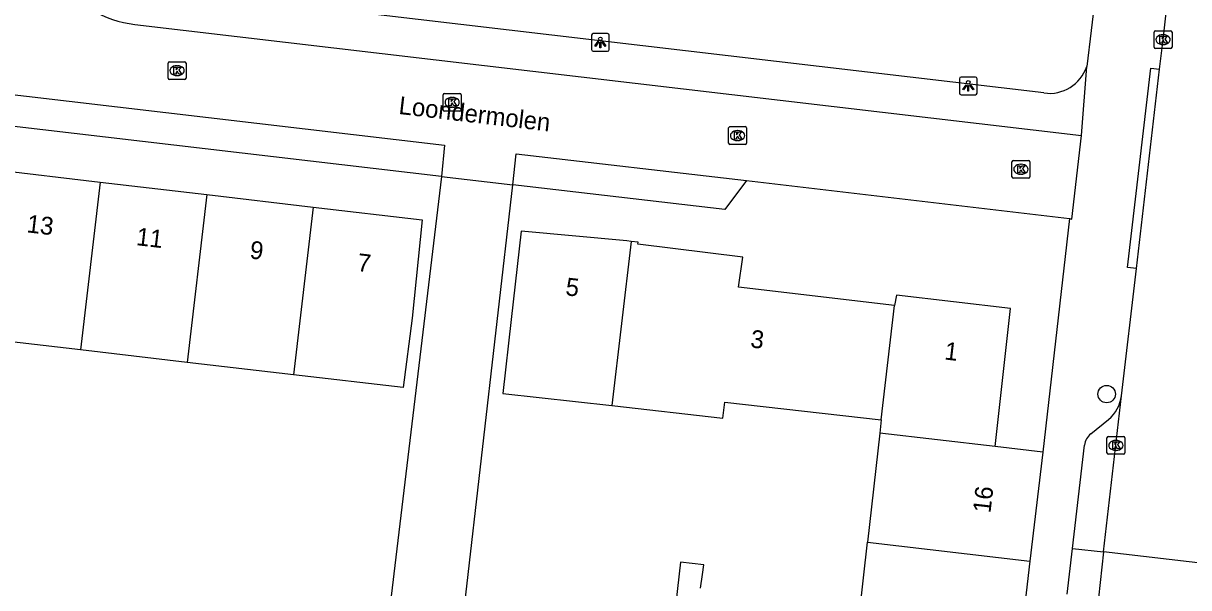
# Model space of a CAD drawing. Extents: x 161243 to 161752, y 384138 to 384885.
# Drawn here: x 161391.5 to 161457, y 384547.7 to 384579.4 of the extents above; entities that cross this region are included whole.
import ezdxf

# ---------------------------------------------------------------- set-up
doc = ezdxf.new("R2010")
doc.units = 0
for name, color, linetype in [('IMGEO_Boom', 7, 'Continuous'), ('IMGEO_Kolk', 7, 'Continuous'), ('IMGEO_Lichtpunt', 7, 'Continuous'), ('IMGEO_Openbare_ruimte_label', 7, 'Continuous'), ('IMGEO_Pand', 7, 'Continuous'), ('IMGEO_Pand_nummerreeks', 7, 'Continuous'), ('IMGEO_Parkeervlak_open', 7, 'Continuous'), ('IMGEO_Rijbaan_lokaal_open', 7, 'Continuous'), ('IMGEO_Voetpad_open', 7, 'Continuous')]:
    doc.layers.add(name, color=color, linetype=linetype)

msp = doc.modelspace()

# ---------------------------------------------------------------- linework, layer by layer
at = {"layer": 'IMGEO_Boom'}
msp.add_circle((161452.348, 384558.545), 0.489, dxfattribs=at)
at = {"layer": 'IMGEO_Kolk'}
for p, q in [((161455.019, 384578.036), (161455.019, 384578.888)), ((161455.094, 384578.962), (161455.946, 384578.962)), ((161455.507, 384578.742), (161455.532, 384578.742)), ((161456.02, 384578.888), (161456.02, 384578.036)), ((161455.946, 384577.962), (161455.094, 384577.962)), ((161455.53, 384578.182), (161455.505, 384578.182)), ((161399.615, 384576.294), (161399.615, 384577.146)), ((161399.69, 384577.22), (161400.542, 384577.22)), ((161400.103, 384577), (161400.128, 384577)), ((161400.616, 384577.146), (161400.616, 384576.294)), ((161400.542, 384576.22), (161399.69, 384576.22)), ((161400.126, 384576.44), (161400.101, 384576.44)), ((161415.07, 384574.514), (161415.07, 384575.366)), ((161415.145, 384575.44), (161415.997, 384575.44)), ((161416.071, 384575.366), (161416.071, 384574.514)), ((161415.581, 384574.66), (161415.556, 384574.66)), ((161415.558, 384575.22), (161415.583, 384575.22)), ((161415.997, 384574.44), (161415.145, 384574.44)), ((161431.106, 384572.648), (161431.106, 384573.5)), ((161431.181, 384573.574), (161432.033, 384573.574)), ((161431.594, 384573.354), (161431.619, 384573.354)), ((161432.107, 384573.5), (161432.107, 384572.648)), ((161431.617, 384572.794), (161431.592, 384572.794)), ((161432.033, 384572.574), (161431.181, 384572.574)), ((161447.028, 384570.754), (161447.028, 384571.606)), ((161447.103, 384571.68), (161447.955, 384571.68)), ((161447.516, 384571.46), (161447.541, 384571.46)), ((161448.029, 384571.606), (161448.029, 384570.754)), ((161447.955, 384570.68), (161447.103, 384570.68)), ((161447.539, 384570.9), (161447.514, 384570.9)), ((161452.365, 384555.24), (161452.365, 384556.092)), ((161452.44, 384556.166), (161453.292, 384556.166)), ((161452.853, 384555.946), (161452.878, 384555.946)), ((161453.366, 384556.092), (161453.366, 384555.24)), ((161453.292, 384555.166), (161452.44, 384555.166)), ((161452.876, 384555.386), (161452.851, 384555.386))]:
    msp.add_line(p, q, dxfattribs=at)
for points in [[(161455.019, 384578.036), (161455.019, 384578.888)], [(161455.094, 384578.962), (161455.946, 384578.962)], [(161455.34, 384578.662), (161455.463, 384578.662), (161455.463, 384578.511), (161455.593, 384578.662), (161455.757, 384578.662), (161455.611, 384578.511), (161455.764, 384578.262), (161455.612, 384578.262), (161455.527, 384578.426), (161455.463, 384578.359), (161455.463, 384578.262), (161455.34, 384578.262), (161455.34, 384578.662)], [(161456.02, 384578.888), (161456.02, 384578.036)], [(161455.946, 384577.962), (161455.094, 384577.962)], [(161399.615, 384576.294), (161399.615, 384577.146)], [(161399.69, 384577.22), (161400.542, 384577.22)], [(161399.936, 384576.92), (161400.059, 384576.92), (161400.059, 384576.769), (161400.189, 384576.92), (161400.353, 384576.92), (161400.207, 384576.769), (161400.36, 384576.52), (161400.208, 384576.52), (161400.123, 384576.684), (161400.059, 384576.617), (161400.059, 384576.52), (161399.936, 384576.52), (161399.936, 384576.92)], [(161400.616, 384577.146), (161400.616, 384576.294)], [(161400.542, 384576.22), (161399.69, 384576.22)], [(161415.07, 384574.514), (161415.07, 384575.366)], [(161415.145, 384575.44), (161415.997, 384575.44)], [(161416.071, 384575.366), (161416.071, 384574.514)], [(161415.391, 384575.14), (161415.514, 384575.14), (161415.514, 384574.989), (161415.644, 384575.14), (161415.808, 384575.14), (161415.662, 384574.989), (161415.815, 384574.74), (161415.663, 384574.74), (161415.578, 384574.904), (161415.514, 384574.837), (161415.514, 384574.74), (161415.391, 384574.74), (161415.391, 384575.14)], [(161415.997, 384574.44), (161415.145, 384574.44)], [(161431.106, 384572.648), (161431.106, 384573.5)], [(161431.181, 384573.574), (161432.033, 384573.574)], [(161432.107, 384573.5), (161432.107, 384572.648)], [(161431.427, 384573.274), (161431.55, 384573.274), (161431.55, 384573.123), (161431.68, 384573.274), (161431.844, 384573.274), (161431.698, 384573.123), (161431.851, 384572.874), (161431.699, 384572.874), (161431.614, 384573.038), (161431.55, 384572.971), (161431.55, 384572.874), (161431.427, 384572.874), (161431.427, 384573.274)], [(161432.033, 384572.574), (161431.181, 384572.574)], [(161447.028, 384570.754), (161447.028, 384571.606)], [(161447.103, 384571.68), (161447.955, 384571.68)], [(161447.349, 384571.38), (161447.472, 384571.38), (161447.472, 384571.229), (161447.602, 384571.38), (161447.766, 384571.38), (161447.62, 384571.229), (161447.773, 384570.98), (161447.621, 384570.98), (161447.536, 384571.144), (161447.472, 384571.077), (161447.472, 384570.98), (161447.349, 384570.98), (161447.349, 384571.38)], [(161448.029, 384571.606), (161448.029, 384570.754)], [(161447.955, 384570.68), (161447.103, 384570.68)], [(161452.365, 384555.24), (161452.365, 384556.092)], [(161452.44, 384556.166), (161453.292, 384556.166)], [(161452.686, 384555.866), (161452.809, 384555.866), (161452.809, 384555.715), (161452.939, 384555.866), (161453.103, 384555.866), (161452.957, 384555.715), (161453.11, 384555.466), (161452.958, 384555.466), (161452.873, 384555.63), (161452.809, 384555.563), (161452.809, 384555.466), (161452.686, 384555.466), (161452.686, 384555.866)], [(161453.366, 384556.092), (161453.366, 384555.24)], [(161453.292, 384555.166), (161452.44, 384555.166)]]:
    msp.add_lwpolyline(points, dxfattribs=at)
for centre, start, end in [((161455.096, 384578.886), 91.55205, 178.44795), ((161455.096, 384578.886), 91.55205, 178.44795), ((161455.944, 384578.886), 1.55205, 88.44795), ((161455.944, 384578.886), 1.55205, 88.44795), ((161455.096, 384578.038), 181.55205, 268.44795), ((161455.096, 384578.038), 181.55205, 268.44795), ((161455.944, 384578.038), 271.55205, 358.44795), ((161455.944, 384578.038), 271.55205, 358.44795), ((161399.692, 384577.144), 91.55205, 178.44795), ((161399.692, 384577.144), 91.55205, 178.44795), ((161400.54, 384577.144), 1.55205, 88.44795), ((161400.54, 384577.144), 1.55205, 88.44795), ((161399.692, 384576.296), 181.55205, 268.44795), ((161399.692, 384576.296), 181.55205, 268.44795), ((161400.54, 384576.296), 271.55205, 358.44795), ((161400.54, 384576.296), 271.55205, 358.44795), ((161415.147, 384575.364), 91.55205, 178.44795), ((161415.147, 384575.364), 91.55205, 178.44795), ((161415.995, 384575.364), 1.55205, 88.44795), ((161415.995, 384575.364), 1.55205, 88.44795), ((161415.147, 384574.516), 181.55205, 268.44795), ((161415.147, 384574.516), 181.55205, 268.44795), ((161415.995, 384574.516), 271.55205, 358.44795), ((161415.995, 384574.516), 271.55205, 358.44795), ((161431.183, 384573.498), 91.55205, 178.44795), ((161431.183, 384573.498), 91.55205, 178.44795), ((161432.031, 384573.498), 1.55205, 88.44795), ((161432.031, 384573.498), 1.55205, 88.44795), ((161431.183, 384572.65), 181.55205, 268.44795), ((161431.183, 384572.65), 181.55205, 268.44795), ((161432.031, 384572.65), 271.55205, 358.44795), ((161432.031, 384572.65), 271.55205, 358.44795), ((161447.105, 384571.604), 91.55205, 178.44795), ((161447.105, 384571.604), 91.55205, 178.44795), ((161447.953, 384571.604), 1.55205, 88.44795), ((161447.953, 384571.604), 1.55205, 88.44795), ((161447.105, 384570.756), 181.55205, 268.44795), ((161447.105, 384570.756), 181.55205, 268.44795), ((161447.953, 384570.756), 271.55205, 358.44795), ((161447.953, 384570.756), 271.55205, 358.44795), ((161452.442, 384556.09), 91.55205, 178.44795), ((161452.442, 384556.09), 91.55205, 178.44795), ((161453.29, 384556.09), 1.55205, 88.44795), ((161453.29, 384556.09), 1.55205, 88.44795), ((161452.442, 384555.242), 181.55205, 268.44795), ((161452.442, 384555.242), 181.55205, 268.44795), ((161453.29, 384555.242), 271.55205, 358.44795), ((161453.29, 384555.242), 271.55205, 358.44795)]:
    msp.add_arc(centre, 0.0765, start, end, dxfattribs=at)
for centre, major_axis, ratio, start_param, end_param in [((161455.506, 384578.462), (-0.387, 0.002), 0.722429, 4.712389, 7.853982), ((161455.531, 384578.462), (-0.39, 0.002), 0.717154, 1.570796, 4.712389), ((161400.102, 384576.72), (-0.387, 0.002), 0.722429, 4.712389, 7.853982), ((161400.127, 384576.72), (-0.39, 0.002), 0.717154, 1.570796, 4.712389), ((161415.557, 384574.94), (-0.387, 0.002), 0.722429, 4.712389, 7.853982), ((161415.582, 384574.94), (-0.39, 0.002), 0.717154, 1.570796, 4.712389), ((161431.593, 384573.074), (-0.387, 0.002), 0.722429, 4.712389, 7.853982), ((161431.618, 384573.074), (-0.39, 0.002), 0.717154, 1.570796, 4.712389), ((161447.515, 384571.18), (-0.387, 0.002), 0.722429, 4.712389, 7.853982), ((161447.54, 384571.18), (-0.39, 0.002), 0.717154, 1.570796, 4.712389), ((161452.852, 384555.666), (-0.387, 0.002), 0.722429, 4.712389, 7.853982), ((161452.877, 384555.666), (-0.39, 0.002), 0.717154, 1.570796, 4.712389)]:
    msp.add_ellipse(centre, major_axis=major_axis, ratio=ratio, start_param=start_param, end_param=end_param, dxfattribs=at)
at = {"layer": 'IMGEO_Lichtpunt'}
for p, q in [((161423.402, 384578.71), (161423.402, 384577.903)), ((161423.402, 384578.71), (161423.402, 384577.903)), ((161424.304, 384578.805), (161423.496, 384578.805)), ((161424.304, 384578.805), (161423.496, 384578.805)), ((161424.398, 384577.903), (161424.398, 384578.71)), ((161424.398, 384577.903), (161424.398, 384578.71)), ((161423.496, 384577.809), (161424.304, 384577.809)), ((161423.496, 384577.809), (161424.304, 384577.809)), ((161444.071, 384576.266), (161444.071, 384575.459)), ((161444.071, 384576.266), (161444.071, 384575.459)), ((161444.973, 384576.361), (161444.165, 384576.361)), ((161444.973, 384576.361), (161444.165, 384576.361)), ((161445.067, 384575.459), (161445.067, 384576.266)), ((161445.067, 384575.459), (161445.067, 384576.266)), ((161444.165, 384575.365), (161444.973, 384575.365)), ((161444.165, 384575.365), (161444.973, 384575.365))]:
    msp.add_line(p, q, dxfattribs=at)
for points in [[(161423.776, 384578.374), (161423.815, 384578.346), (161423.627, 384578.084), (161423.589, 384578.111), (161423.776, 384578.374)], [(161423.878, 384578.326), (161423.925, 384578.326), (161423.925, 384578.004), (161423.878, 384578.004), (161423.878, 384578.326)], [(161423.988, 384578.346), (161424.026, 384578.373), (161424.213, 384578.111), (161424.174, 384578.083), (161423.988, 384578.346)], [(161444.445, 384575.93), (161444.484, 384575.902), (161444.296, 384575.64), (161444.258, 384575.667), (161444.445, 384575.93)], [(161444.657, 384575.902), (161444.695, 384575.929), (161444.882, 384575.667), (161444.843, 384575.639), (161444.657, 384575.902)], [(161444.547, 384575.882), (161444.594, 384575.882), (161444.594, 384575.56), (161444.547, 384575.56), (161444.547, 384575.882)]]:
    msp.add_lwpolyline(points, dxfattribs=at)
for centre in [(161423.901, 384578.508), (161444.57, 384576.064)]:
    msp.add_circle(centre, 0.0994, dxfattribs=at)
for centre, start, end in [((161423.496, 384578.71), 90, 180), ((161423.496, 384578.71), 90, 180), ((161424.304, 384578.71), 0, 90), ((161424.304, 384578.71), 0, 90), ((161423.496, 384577.903), 180, 270), ((161423.496, 384577.903), 180, 270), ((161424.304, 384577.903), 270, 0), ((161424.304, 384577.903), 270, 360), ((161444.165, 384576.266), 90, 180), ((161444.165, 384576.266), 90, 180), ((161444.973, 384576.266), 0, 90), ((161444.973, 384576.266), 0, 90), ((161444.165, 384575.459), 180, 270), ((161444.165, 384575.459), 180, 270), ((161444.973, 384575.459), 270, 0), ((161444.973, 384575.459), 270, 360)]:
    msp.add_arc(centre, 0.0946, start, end, dxfattribs=at)
at = {"layer": 'IMGEO_Pand'}
for points in [[(161389.798, 384571.158), (161395.787, 384570.457)], [(161395.787, 384570.457), (161394.684, 384561.027)], [(161395.787, 384570.457), (161401.776, 384569.757)], [(161401.776, 384569.757), (161400.673, 384560.327)], [(161401.776, 384569.757), (161407.766, 384569.056)], [(161407.766, 384569.056), (161413.877, 384568.341), (161413.316, 384562.809), (161412.813, 384558.909), (161406.662, 384559.627)], [(161407.766, 384569.056), (161406.662, 384559.627)], [(161425.621, 384567.124), (161425.386, 384567.153), (161419.447, 384567.697), (161418.89, 384562.729), (161418.425, 384558.585), (161424.542, 384557.899)], [(161425.621, 384567.124), (161424.542, 384557.899)], [(161440.436, 384563.525), (161431.664, 384564.552), (161431.905, 384566.233), (161426.007, 384566.969), (161426.028, 384567.075), (161425.621, 384567.124)], [(161439.684, 384557.106), (161440.436, 384563.525)], [(161446.076, 384555.602), (161446.954, 384563.36), (161440.534, 384564.111), (161440.436, 384563.525)], [(161394.684, 384561.027), (161388.693, 384561.726)], [(161400.673, 384560.327), (161394.684, 384561.027)], [(161406.662, 384559.627), (161400.673, 384560.327)], [(161424.542, 384557.899), (161430.788, 384557.198), (161430.889, 384558.093), (161439.684, 384557.106)], [(161439.684, 384557.106), (161439.599, 384556.349)], [(161439.599, 384556.349), (161438.911, 384550.221)], [(161446.076, 384555.602), (161439.599, 384556.349)], [(161448.755, 384555.29), (161446.076, 384555.602)], [(161448.755, 384555.29), (161448.04, 384549.151)], [(161438.237, 384544.211), (161438.911, 384550.221)], [(161438.911, 384550.221), (161448.04, 384549.151)], [(161448.04, 384549.151), (161447.381, 384543.492), (161447.484, 384543.465), (161447.459, 384543.13)]]:
    msp.add_lwpolyline(points, dxfattribs=at)
at = {"layer": 'IMGEO_Parkeervlak_open'}
for points in [[(161414.97, 384570.779), (161379.272, 384574.949), (161378.37, 384576.849)], [(161432.118, 384570.547), (161430.891, 384568.919), (161418.982, 384570.31)], [(161450.43, 384549.88), (161452.178, 384549.677)]]:
    msp.add_lwpolyline(points, dxfattribs=at)
at = {"layer": 'IMGEO_Rijbaan_lokaal_open'}
for points in [[(161455.326, 384576.798), (161455.501, 384578.293), (161456.155, 384584.108)], [(161397.745, 384579.321), (161450.927, 384573.072)], [(161378.37, 384576.849), (161415.137, 384572.53), (161414.97, 384570.779)], [(161454.02, 384565.608), (161455.326, 384576.798)], [(161450.255, 384568.412), (161450.399, 384568.382), (161450.927, 384573.072)], [(161418.982, 384570.31), (161419.169, 384572.05), (161432.118, 384570.547)], [(161414.97, 384570.779), (161411.359, 384540.633), (161407.123, 384541.032)], [(161414.97, 384570.779), (161418.982, 384570.31)], [(161427.873, 384544.493), (161423.093, 384544.983), (161422.472, 384538.934), (161415.467, 384539.585), (161418.982, 384570.31)], [(161432.118, 384570.547), (161450.255, 384568.412)], [(161453.187, 384558.455), (161454.02, 384565.608)], [(161452.178, 384549.677), (161453.187, 384558.455)], [(161452.178, 384549.677), (161451.881, 384547.095)], [(161458.115, 384548.986), (161452.178, 384549.677)]]:
    msp.add_lwpolyline(points, dxfattribs=at)
msp.add_arc((161398.286, 384584.86), 5.565, 237.81251, 264.42645, dxfattribs=at)
at = {"layer": 'IMGEO_Voetpad_open'}
for points in [[(161452.444, 384587.078), (161451.231, 384576.957)], [(161448.824, 384575.465), (161393.526, 384581.977)], [(161450.927, 384573.072), (161451.231, 384576.957)], [(161454.02, 384565.608), (161453.524, 384565.665), (161454.83, 384576.855), (161455.326, 384576.798)], [(161450.255, 384568.412), (161448.755, 384555.29)], [(161451.46, 384556.317), (161452.45, 384557.117)], [(161450.43, 384549.88), (161451.107, 384555.678)], [(161450.128, 384547.299), (161450.43, 384549.88)], [(161429.525, 384547.641), (161429.638, 384548.415), (161429.717, 384548.959), (161428.401, 384549.094), (161427.873, 384544.493)]]:
    msp.add_lwpolyline(points, dxfattribs=at)
for centre, radius, start, end in [((161449.133, 384577.654), 2.21, 261.95542, 341.63072), ((161451.05, 384558.76), 2.159, 310.43351, 351.8726), ((161452.069, 384555.564), 0.969, 128.94985, 173.21537)]:
    msp.add_arc(centre, radius, start, end, dxfattribs=at)

# ---------------------------------------------------------------- texts
at = {"layer": 'IMGEO_Openbare_ruimte_label'}
msp.add_text('Loondermolen', height=1, rotation=353.33704, dxfattribs=at).set_placement((161412.533, 384574.292))
at = {"layer": 'IMGEO_Pand_nummerreeks'}
for s, rotation, p in [('13', 353.32761, (161391.633, 384567.641)), ('11', 353.32761, (161397.784, 384566.92)), ('9', 353.32761, (161404.165, 384566.174)), ('7', 353.32761, (161410.203, 384565.468)), ('5', 353.29764, (161421.906, 384564.105)), ('3', 353.32254, (161432.296, 384561.175)), ('1', 353.32797, (161443.202, 384560.496)), ('16', 83.36556, (161445.816, 384551.833))]:
    msp.add_text(s, height=1, rotation=rotation, dxfattribs=at).set_placement(p)

doc.saveas('drawing.dxf')
